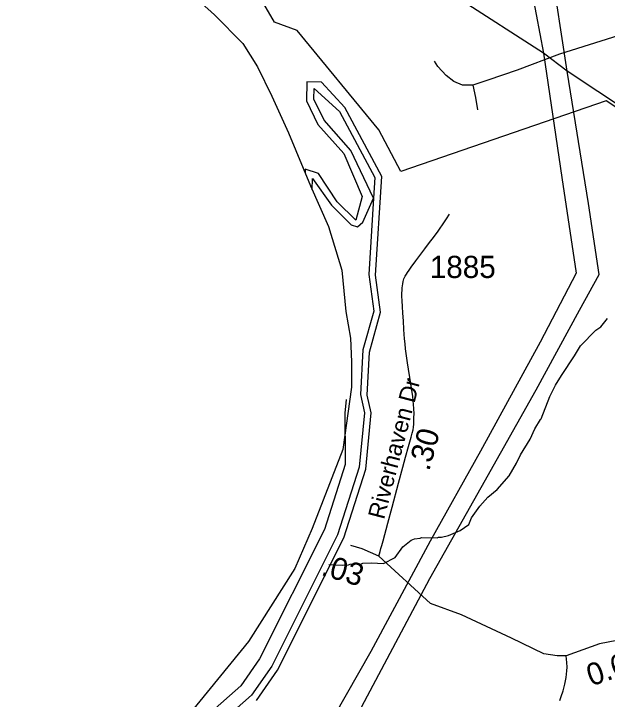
# Model space of a CAD drawing. Extents: x 1383679 to 1536984, y 460658 to 651027.
# Drawn here: x 1407344 to 1410692, y 579091 to 582955 of the extents above; entities that cross this region are included whole.
import ezdxf

# ---------------------------------------------------------------- set-up
doc = ezdxf.new("R2010")
doc.units = 0
for name, color, linetype in [('Exist Boundary Political City Limit New', 7, 'Continuous'), ('Exist Boundary Political CountyLine', 7, 'Continuous'), ('Exist Hydrographic Bay Label', 7, 'Continuous'), ('Exist Hydrographic Buffer Line', 7, 'Continuous'), ('Exist Hydrographic Misc Water Feature', 7, 'Continuous'), ('Exist Road Non-System Type 51', 7, 'Continuous'), ('Exist Road Secondary Mileage Hundredths English Label', 7, 'Continuous'), ('Exist Road Secondary Type 51 Attributed', 7, 'Continuous'), ('Exist Road Secondary Type 51 Label', 7, 'Continuous'), ('Exist Road Secondary Type 51 Number Label', 7, 'Continuous'), ('Exist Utilities Electrical Transmission Line', 7, 'Continuous'), ('Map Preparation Boundary City Limit Buffer Line', 7, 'Continuous')]:
    doc.layers.add(name, color=color, linetype=linetype)

msp = doc.modelspace()

# ---------------------------------------------------------------- linework, layer by layer
at = {"layer": 'Exist Boundary Political City Limit New'}
msp.add_lwpolyline([(1412087.5, 581542.8), (1410686, 582464.2), (1409528.2, 582064.7), (1409403.5, 582299.8), (1408942.4, 582860), (1408815.4, 582907.4), (1408609.2, 583260)], dxfattribs=at)
at = {"layer": 'Exist Boundary Political CountyLine'}
msp.add_lwpolyline([(1408219.9, 583179.7), (1408477.2, 582948.4), (1408635.4, 582786.2), (1408719.8, 582655.2), (1408799.7, 582489.9), (1408893.4, 582282.7), (1409017.6, 581984.9), (1409119.1, 581755.5), (1409193.9, 581508.5), (1409217.3, 581275.9), (1409243.5, 581125.5), (1409249.8, 580993.3), (1409250.1, 580849.3), (1409201.2, 580497.9), (1409027, 580052.8), (1408928.8, 579828.5), (1408669.2, 579417.1), (1408161.6, 578794), (1407725.9, 578380), (1407551.3, 578245), (1407087.9, 577961.6)], dxfattribs=at)
at = {"layer": 'Exist Hydrographic Bay Label'}
msp.add_lwpolyline([(1408712.7, 579084.5), (1408832.6, 579256), (1409205.6, 580000.2), (1409329.6, 580388.3), (1409360.6, 580706.1), (1409337.6, 580805), (1409350.7, 581047.7), (1409413.6, 581272.9), (1409384.6, 581480.2), (1409420.6, 582037.5), (1409211.6, 582425.8), (1409080.6, 582569.5), (1408997.5, 582571.2), (1408995.6, 582463), (1409059.6, 582330.3), (1409206.6, 582166.6), (1409309.6, 581924.8), (1409273.5, 581791), (1409167.6, 581894.9), (1409062.5, 582054.6), (1408987.6, 582079.1), (1408987.3, 582058.3)], dxfattribs=at)
at = {"layer": 'Exist Hydrographic Buffer Line'}
for points in [[(1409027.5, 581962.6), (1409028.5, 582026.2), (1409136.1, 581874.9), (1409247.4, 581764.4), (1409282.4, 581753.6), (1409313, 581779.3), (1409374.2, 581914.8), (1409245.3, 582184.2), (1409095, 582354.8), (1409037.6, 582473.8), (1409038.7, 582532.4), (1409180.6, 582404.4), (1409381.7, 582030.7), (1409374.2, 581914.8), (1409346.5, 581484.7), (1409374.6, 581277.5), (1409313.9, 581060.4), (1409299.5, 580809.2), (1409321.9, 580705.4), (1409292.1, 580398.3), (1409170.3, 580017.3), (1408800, 579278.5), (1408684.4, 579113.3), (1408179, 578667.1)], [(1409206.6, 580531.1), (1409213.5, 580537.9), (1409213.8, 580702.7), (1409221.2, 580780)], [(1409213.5, 580573.7), (1409213.5, 580537.9), (1409213.3, 580414.6), (1409096, 580047.6), (1408731.1, 579319.6), (1408624.4, 579166.9), (1408126, 578727.1), (1407823, 578378.9), (1407678.9, 578264.2), (1407032, 577921.6)]]:
    msp.add_lwpolyline(points, dxfattribs=at)
at = {"layer": 'Exist Hydrographic Misc Water Feature'}
msp.add_lwpolyline([(1409122.1, 579851.1), (1409200.8, 579847.3), (1409232.8, 579848.5), (1409240.9, 579852.3), (1409304.9, 579854.8), (1409313, 579858.6), (1409361.1, 579859.5), (1409429, 579855.9), (1409494.9, 579890), (1409539.6, 579950), (1409586.1, 579988.1), (1409604.2, 579995.7), (1409636.3, 579998.9), (1409644.4, 580002.7), (1409732.4, 580000.7), (1409740.5, 580004.5), (1409756.4, 580004.1), (1409796.6, 580013.2), (1409861.3, 580041.6), (1409910.1, 580076.5), (1409925.9, 580113.8), (1409972.5, 580179.4), (1410017.6, 580229.9), (1410070.6, 580272.6), (1410138.4, 580351), (1410180, 580422), (1410203.1, 580469.4), (1410257, 580556.1), (1410282.4, 580615.5), (1410314.7, 580667.1), (1410319.6, 580670.6), (1410368.5, 580797.4), (1410399.9, 580860.6), (1410433.2, 580915.8), (1410507.7, 581026), (1410540, 581083.8), (1410627, 581171.2), (1410655.4, 581190.5), (1410692.5, 581237.6)], dxfattribs=at)
at = {"layer": 'Exist Road Non-System Type 51'}
for points in [[(1411042.6, 583015), (1411011.7, 582949.5), (1410961.7, 582914.8), (1410888.5, 582872.4), (1410422.5, 582725.9), (1410183.7, 582637.3), (1410018.1, 582579.4), (1409933.4, 582552.5)], [(1409933.4, 582552.5), (1409875.6, 582552.5), (1409825.5, 582571.7), (1409783.2, 582606.4), (1409736.9, 582656.5), (1409717.7, 582687.4)], [(1409933.4, 582552.5), (1409948.8, 582483.1), (1409960.3, 582413.7)], [(1410423.4, 579083.6), (1410432.1, 579106.7), (1410442.1, 579137.7), (1410451.6, 579175.3), (1410459, 579214.1), (1410464.1, 579252), (1410465.1, 579271.2), (1410463.8, 579298.8), (1410459.2, 579335.5)]]:
    msp.add_lwpolyline(points, dxfattribs=at)
at = {"layer": 'Exist Road Secondary Type 51 Attributed'}
for points in [[(1409553.9, 581066), (1409551.7, 581093.3), (1409549, 581121.8), (1409544.8, 581175.8), (1409541.7, 581223.4), (1409538.6, 581266.6), (1409535.9, 581304.8), (1409534.6, 581337.4), (1409533.5, 581363.3), (1409533.7, 581378.1), (1409534.1, 581398.4), (1409535, 581409.4), (1409537.9, 581431.9), (1409540.6, 581445.8), (1409545, 581459.8), (1409548.1, 581467.9), (1409552.3, 581476.4), (1409558.5, 581486.1), (1409565.4, 581496.8), (1409573.5, 581508.4), (1409585.9, 581526.2), (1409595.5, 581539.7), (1409602.8, 581549.7), (1409612.5, 581562.4), (1409623.3, 581576.7), (1409634.5, 581591.4), (1409646.8, 581607.9), (1409662.3, 581629.2), (1409683.1, 581657.3), (1409695.8, 581673.9), (1409703.6, 581684.7), (1409722.1, 581708.6), (1409737.1, 581729.4), (1409749.1, 581745.6), (1409763, 581765.7), (1409774.6, 581782.3), (1409785.8, 581799.5), (1409801, 581824)], [(1412695.5, 581348.7), (1412358.4, 581490.1), (1412203.4, 581507.1), (1412090.4, 581519.7), (1411983.8, 581482), (1411896, 581425.5), (1411827, 581274.9), (1411745.4, 581048.9), (1411632.5, 580804), (1411431.8, 580471.3), (1411362.8, 580207.7), (1411331.5, 580013), (1411231.1, 579805.9), (1411118.2, 579661.5), (1410871.1, 579447.6), (1410745.7, 579422.5), (1410647.7, 579404.1), (1410459.2, 579335.5), (1410409.4, 579335.1), (1410334.1, 579347.6), (1410152.2, 579435.5), (1409869.9, 579567.3), (1409694.3, 579630.1), (1409404.2, 579897.8)], [(1409404.2, 579897.8), (1409411.2, 579924.5), (1409415.1, 579940.5), (1409420, 579958.2), (1409426.9, 579984.4), (1409454.6, 580082.9), (1409479.1, 580173.4), (1409514.7, 580308.9), (1409538.5, 580398.9), (1409554.1, 580455.2), (1409570.9, 580515.2), (1409585.4, 580567.7), (1409591.8, 580590.4), (1409596.5, 580609.7), (1409599.2, 580625), (1409600.8, 580641.3), (1409601.6, 580657.8), (1409601.6, 580678.9), (1409601.8, 580700.2), (1409600.1, 580729.4), (1409594.2, 580796.8), (1409583.1, 580868), (1409564.7, 580987.2), (1409553.9, 581066)], [(1409404.2, 579897.8), (1409310.2, 579938.1), (1409246.2, 579957.3)]]:
    msp.add_lwpolyline(points, dxfattribs=at)
at = {"layer": 'Exist Utilities Electrical Transmission Line'}
msp.add_line((1410465.7, 582631.7), (1410331.3, 582732.2), dxfattribs=at)
for points in [[(1410465.7, 582631.7), (1410373.8, 583233.8), (1410243.7, 584056.6), (1410117.1, 584841.3), (1409997.8, 585598.1), (1409969.9, 585785.2)], [(1409848.3, 585755.7), (1409933.3, 585214.8), (1410059.8, 584412.1), (1410171.6, 583693.7), (1410270.9, 583061.4), (1410331.3, 582732.2)], [(1410331.3, 582732.2), (1409852.5, 583042.8), (1409312.4, 583398.4), (1408948.5, 583636.9), (1408775.7, 583714), (1408683, 583681.6), (1408617.9, 583614.7), (1408442.8, 583427.5), (1408206.9, 583187.2)], [(1410331.3, 582732.2), (1410435.5, 582031.8), (1410516.4, 581492.1), (1410313.7, 581103.4), (1409977.2, 580488.7), (1409692.6, 579981.4), (1409358, 579360.8), (1409079.8, 578871.2), (1408951.7, 578641.2)], [(1409054.7, 578567.5), (1409323.3, 579079.2), (1409691, 579771.3), (1409979.9, 580284.5), (1410291.1, 580835.5), (1410534.8, 581283.6), (1410646.4, 581485.7), (1410585, 581885.1), (1410465.7, 582631.7)], [(1414305.5, 580105), (1413894.2, 580378.4), (1413288.9, 580785.2), (1412770.5, 581124.6), (1412226.5, 581474.3), (1411648.6, 581850.5), (1410972, 582296.7), (1410637.7, 582516.8), (1410465.7, 582631.7)]]:
    msp.add_lwpolyline(points, dxfattribs=at)
at = {"layer": 'Map Preparation Boundary City Limit Buffer Line'}
msp.add_lwpolyline([(1412087.5, 581542.8), (1410686, 582464.2), (1409528.2, 582064.7), (1409403.5, 582299.8), (1408942.4, 582860), (1408815.4, 582907.4), (1408609.2, 583260)], dxfattribs=at)

# ---------------------------------------------------------------- texts
at = {"layer": 'Exist Road Secondary Mileage Hundredths English Label'}
for s, rotation, p in [('.30', 74.3932, (1409686.6, 580372.7)), ('.03', 343.3059, (1409072.6, 579792.4)), ('0.60', 19.1078, (1410601.1, 579162.8))]:
    msp.add_text(s, height=125, rotation=rotation, dxfattribs=at).set_placement(p)
at = {"layer": 'Exist Road Secondary Type 51 Label'}
msp.add_text('Riverhaven Dr', height=95, rotation=75.3355, dxfattribs=at).set_placement((1409432.5, 580100.2))
at = {"layer": 'Exist Road Secondary Type 51 Number Label'}
msp.add_text('1885', height=125, dxfattribs=at).set_placement((1409690.8, 581465.2))

doc.saveas('drawing.dxf')
